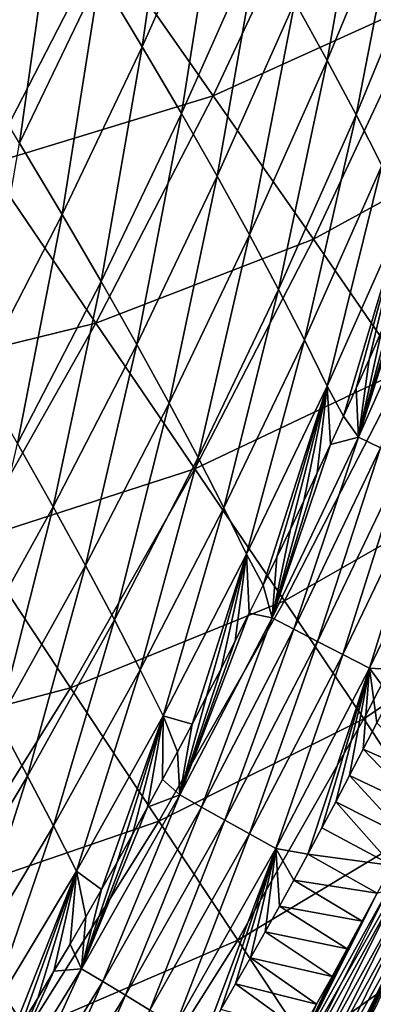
# Model space of a CAD drawing. Header units: millimetres. Extents: x -300 to 300, y -500 to 500.
# Tile 302 of 656: x 226 to 240, y -395 to -358. Entities that reach past the tile are written whole.
import ezdxf

# ---------------------------------------------------------------- set-up
doc = ezdxf.new("R2010")
doc.units = ezdxf.units.MM
doc.header["$LTSCALE"] = 81.481481
for name, color, linetype in [('19', 7, 'CONTINUOUS'), ('21', 7, 'CONTINUOUS'), ('23', 7, 'CONTINUOUS'), ('26', 7, 'CONTINUOUS'), ('32', 7, 'CONTINUOUS')]:
    doc.layers.add(name, color=color, linetype=linetype)

msp = doc.modelspace()

# ---------------------------------------------------------------- linework, layer by layer
at = {"layer": '19', "color": 7, "linetype": 'CONTINUOUS'}
for points in [[(233.796, -360.688, 36.937), (238.027, -351.663, 36.765), (229.639, -354.758, 40.528), (233.796, -360.688, 36.937)], [(233.796, -360.688, 36.937), (241.863, -357.027, 32.959), (238.027, -351.663, 36.765), (233.796, -360.688, 36.937)], [(225.24, -363.297, 40.712), (229.639, -354.758, 40.528), (220.799, -356.789, 44.09), (225.24, -363.297, 40.712)], [(225.24, -363.297, 40.712), (233.796, -360.688, 36.937), (229.639, -354.758, 40.528), (225.24, -363.297, 40.712)], [(237.594, -366.135, 33.118), (241.863, -357.027, 32.959), (233.796, -360.688, 36.937), (237.594, -366.135, 33.118)], [(237.594, -366.135, 33.118), (245.315, -361.912, 28.921), (241.863, -357.027, 32.959), (237.594, -366.135, 33.118)], [(229.346, -369.318, 37.11), (233.796, -360.688, 36.937), (225.24, -363.297, 40.712), (229.346, -369.318, 37.11)], [(229.346, -369.318, 37.11), (237.594, -366.135, 33.118), (233.796, -360.688, 36.937), (229.346, -369.318, 37.11)], [(241.019, -371.085, 29.063), (245.315, -361.912, 28.921), (237.594, -366.135, 33.118), (241.019, -371.085, 29.063)], [(220.623, -371.454, 40.896), (229.346, -369.318, 37.11), (225.24, -363.297, 40.712), (220.623, -371.454, 40.896)], [(233.101, -374.839, 33.277), (237.594, -366.135, 33.118), (229.346, -369.318, 37.11), (233.101, -374.839, 33.277)], [(233.101, -374.839, 33.277), (241.019, -371.085, 29.063), (237.594, -366.135, 33.118), (233.101, -374.839, 33.277)], [(224.671, -377.558, 37.283), (229.346, -369.318, 37.11), (220.623, -371.454, 40.896), (224.671, -377.558, 37.283)], [(224.671, -377.558, 37.283), (233.101, -374.839, 33.277), (229.346, -369.318, 37.11), (224.671, -377.558, 37.283)], [(236.493, -379.847, 29.207), (241.019, -371.085, 29.063), (233.101, -374.839, 33.277), (236.493, -379.847, 29.207)], [(236.493, -379.847, 29.207), (244.055, -375.526, 24.767), (241.019, -371.085, 29.063), (236.493, -379.847, 29.207)], [(228.379, -383.146, 33.437), (233.101, -374.839, 33.277), (224.671, -377.558, 37.283), (228.379, -383.146, 33.437)], [(228.379, -383.146, 33.437), (236.493, -379.847, 29.207), (233.101, -374.839, 33.277), (228.379, -383.146, 33.437)], [(239.508, -384.329, 24.891), (244.055, -375.526, 24.767), (236.493, -379.847, 29.207), (239.508, -384.329, 24.891)], [(239.508, -384.329, 24.891), (246.689, -379.446, 20.221), (244.055, -375.526, 24.767), (239.508, -384.329, 24.891)], [(219.768, -385.415, 37.457), (228.379, -383.146, 33.437), (224.671, -377.558, 37.283), (219.768, -385.415, 37.457)], [(242.132, -388.272, 20.323), (246.689, -379.446, 20.221), (239.508, -384.329, 24.891), (242.132, -388.272, 20.323)], [(231.735, -388.204, 29.351), (236.493, -379.847, 29.207), (228.379, -383.146, 33.437), (231.735, -388.204, 29.351)], [(231.735, -388.204, 29.351), (239.508, -384.329, 24.891), (236.493, -379.847, 29.207), (231.735, -388.204, 29.351)], [(223.425, -391.062, 33.597), (228.379, -383.146, 33.437), (219.768, -385.415, 37.457), (223.425, -391.062, 33.597)], [(223.425, -391.062, 33.597), (231.735, -388.204, 29.351), (228.379, -383.146, 33.437), (223.425, -391.062, 33.597)], [(234.724, -392.721, 25.016), (239.508, -384.329, 24.891), (231.735, -388.204, 29.351), (234.724, -392.721, 25.016)], [(234.724, -392.721, 25.016), (242.132, -388.272, 20.323), (239.508, -384.329, 24.891), (234.724, -392.721, 25.016)], [(226.74, -396.165, 29.495), (231.735, -388.204, 29.351), (223.425, -391.062, 33.597), (226.74, -396.165, 29.495)], [(226.74, -396.165, 29.495), (234.724, -392.721, 25.016), (231.735, -388.204, 29.351), (226.74, -396.165, 29.495)], [(237.334, -396.681, 20.427), (242.132, -388.272, 20.323), (234.724, -392.721, 25.016), (237.334, -396.681, 20.427)], [(237.334, -396.681, 20.427), (244.35, -391.664, 15.496), (242.132, -388.272, 20.323), (237.334, -396.681, 20.427)], [(218.234, -398.595, 33.757), (226.74, -396.165, 29.495), (223.425, -391.062, 33.597), (218.234, -398.595, 33.757)], [(239.551, -400.072, 15.575), (244.35, -391.664, 15.496), (237.334, -396.681, 20.427), (239.551, -400.072, 15.575)], [(239.551, -400.072, 15.575), (246.15, -394.49, 10.403), (244.35, -391.664, 15.496), (239.551, -400.072, 15.575)], [(229.7, -400.708, 25.141), (234.724, -392.721, 25.016), (226.74, -396.165, 29.495), (229.7, -400.708, 25.141)], [(229.7, -400.708, 25.141), (237.334, -396.681, 20.427), (234.724, -392.721, 25.016), (229.7, -400.708, 25.141)], [(241.361, -402.88, 10.453), (246.15, -394.49, 10.403), (239.551, -400.072, 15.575), (241.361, -402.88, 10.453)]]:
    msp.add_3dface(points, dxfattribs=at)
at = {"layer": '21', "color": 7, "linetype": 'CONTINUOUS'}
for points in [[(229.487, -356.139, 22.838), (232.413, -349.574, 22.766), (231.104, -358.828, 21.066), (229.487, -356.139, 22.838)], [(231.104, -358.828, 21.066), (232.413, -349.574, 22.766), (234.036, -352.243, 21.005), (231.104, -358.828, 21.066)], [(224.714, -359.62, 24.666), (225.871, -350.304, 26.293), (227.743, -353.297, 24.582), (224.714, -359.62, 24.666)], [(236.889, -357.131, 17.412), (239.714, -350.289, 17.378), (238.117, -359.349, 15.588), (236.889, -357.131, 17.412)], [(238.117, -359.349, 15.588), (239.714, -350.289, 17.378), (240.944, -352.497, 15.568), (238.117, -359.349, 15.588)], [(231.104, -358.828, 21.066), (234.036, -352.243, 21.005), (232.591, -361.362, 19.269), (231.104, -358.828, 21.066)], [(232.591, -361.362, 19.269), (234.036, -352.243, 21.005), (235.528, -354.762, 19.219), (232.591, -361.362, 19.269)], [(238.117, -359.349, 15.588), (240.944, -352.497, 15.568), (239.217, -361.416, 13.75), (238.117, -359.349, 15.588)], [(239.217, -361.416, 13.75), (240.944, -352.497, 15.568), (242.042, -354.56, 13.744), (239.217, -361.416, 13.75)], [(224.714, -359.62, 24.666), (227.743, -353.297, 24.582), (226.449, -362.483, 22.913), (224.714, -359.62, 24.666)], [(226.449, -362.483, 22.913), (227.743, -353.297, 24.582), (229.487, -356.139, 22.838), (226.449, -362.483, 22.913)], [(232.591, -361.362, 19.269), (235.528, -354.762, 19.219), (233.949, -363.742, 17.45), (232.591, -361.362, 19.269)], [(233.949, -363.742, 17.45), (235.528, -354.762, 19.219), (236.889, -357.131, 17.412), (233.949, -363.742, 17.45)], [(239.217, -361.416, 13.75), (242.042, -354.56, 13.744), (240.192, -363.334, 11.899), (239.217, -361.416, 13.75)], [(226.449, -362.483, 22.913), (229.487, -356.139, 22.838), (228.058, -365.189, 21.131), (226.449, -362.483, 22.913)], [(228.058, -365.189, 21.131), (229.487, -356.139, 22.838), (231.104, -358.828, 21.066), (228.058, -365.189, 21.131)], [(233.949, -363.742, 17.45), (236.889, -357.131, 17.412), (235.176, -365.966, 15.612), (233.949, -363.742, 17.45)], [(235.176, -365.966, 15.612), (236.889, -357.131, 17.412), (238.117, -359.349, 15.588), (235.176, -365.966, 15.612)], [(228.058, -365.189, 21.131), (231.104, -358.828, 21.066), (229.539, -367.737, 19.322), (228.058, -365.189, 21.131)], [(229.539, -367.737, 19.322), (231.104, -358.828, 21.066), (232.591, -361.362, 19.269), (229.539, -367.737, 19.322)], [(235.176, -365.966, 15.612), (238.117, -359.349, 15.588), (236.277, -368.034, 13.76), (235.176, -365.966, 15.612)], [(236.277, -368.034, 13.76), (238.117, -359.349, 15.588), (239.217, -361.416, 13.75), (236.277, -368.034, 13.76)], [(229.539, -367.737, 19.322), (232.591, -361.362, 19.269), (230.894, -370.125, 17.491), (229.539, -367.737, 19.322)], [(230.894, -370.125, 17.491), (232.591, -361.362, 19.269), (233.949, -363.742, 17.45), (230.894, -370.125, 17.491)], [(236.277, -368.034, 13.76), (239.217, -361.416, 13.75), (237.254, -369.949, 11.894), (236.277, -368.034, 13.76)], [(237.254, -369.949, 11.894), (239.217, -361.416, 13.75), (240.192, -363.334, 11.899), (237.254, -369.949, 11.894)], [(224.896, -371.331, 21.198), (226.449, -362.483, 22.913), (228.058, -365.189, 21.131), (224.896, -371.331, 21.198)], [(237.254, -369.949, 11.894), (240.192, -363.334, 11.899), (238.112, -371.711, 10.017), (237.254, -369.949, 11.894)], [(238.112, -371.711, 10.017), (240.192, -363.334, 11.899), (241.046, -365.104, 10.037), (238.112, -371.711, 10.017)], [(230.894, -370.125, 17.491), (233.949, -363.742, 17.45), (232.12, -372.352, 15.641), (230.894, -370.125, 17.491)], [(232.12, -372.352, 15.641), (233.949, -363.742, 17.45), (235.176, -365.966, 15.612), (232.12, -372.352, 15.641)], [(224.896, -371.331, 21.198), (228.058, -365.189, 21.131), (226.371, -373.888, 19.379), (224.896, -371.331, 21.198)], [(226.371, -373.888, 19.379), (228.058, -365.189, 21.131), (229.539, -367.737, 19.322), (226.371, -373.888, 19.379)], [(238.112, -371.711, 10.017), (241.046, -365.104, 10.037), (238.733, -372.851, 8.583), (238.112, -371.711, 10.017)], [(238.733, -372.851, 8.583), (241.046, -365.104, 10.037), (239.222, -371.777, 8.592), (238.733, -372.851, 8.583)], [(239.222, -371.777, 8.592), (241.046, -365.104, 10.037), (239.706, -370.7, 8.601), (239.222, -371.777, 8.592)], [(239.706, -370.7, 8.601), (241.046, -365.104, 10.037), (240.184, -369.622, 8.61), (239.706, -370.7, 8.601)], [(232.12, -372.352, 15.641), (235.176, -365.966, 15.612), (233.22, -374.419, 13.775), (232.12, -372.352, 15.641)], [(233.22, -374.419, 13.775), (235.176, -365.966, 15.612), (236.277, -368.034, 13.76), (233.22, -374.419, 13.775)], [(226.371, -373.888, 19.379), (229.539, -367.737, 19.322), (227.721, -376.282, 17.536), (226.371, -373.888, 19.379)], [(227.721, -376.282, 17.536), (229.539, -367.737, 19.322), (230.894, -370.125, 17.491), (227.721, -376.282, 17.536)], [(233.22, -374.419, 13.775), (236.277, -368.034, 13.76), (234.2, -376.328, 11.895), (233.22, -374.419, 13.775)], [(234.2, -376.328, 11.895), (236.277, -368.034, 13.76), (237.254, -369.949, 11.894), (234.2, -376.328, 11.895)], [(227.721, -376.282, 17.536), (230.894, -370.125, 17.491), (228.945, -378.509, 15.674), (227.721, -376.282, 17.536)], [(228.945, -378.509, 15.674), (230.894, -370.125, 17.491), (232.12, -372.352, 15.641), (228.945, -378.509, 15.674)], [(234.2, -376.328, 11.895), (237.254, -369.949, 11.894), (235.061, -378.079, 10.004), (234.2, -376.328, 11.895)], [(235.061, -378.079, 10.004), (237.254, -369.949, 11.894), (238.112, -371.711, 10.017), (235.061, -378.079, 10.004)], [(235.061, -378.079, 10.004), (238.112, -371.711, 10.017), (235.688, -379.256, 8.532), (235.061, -378.079, 10.004)], [(235.688, -379.256, 8.532), (238.112, -371.711, 10.017), (236.209, -378.193, 8.54), (235.688, -379.256, 8.532)], [(236.209, -378.193, 8.54), (238.112, -371.711, 10.017), (236.725, -377.129, 8.548), (236.209, -378.193, 8.54)], [(236.725, -377.129, 8.548), (238.112, -371.711, 10.017), (237.235, -376.062, 8.557), (236.725, -377.129, 8.548)], [(237.235, -376.062, 8.557), (238.112, -371.711, 10.017), (237.74, -374.994, 8.565), (237.235, -376.062, 8.557)], [(237.74, -374.994, 8.565), (238.112, -371.711, 10.017), (238.239, -373.923, 8.574), (237.74, -374.994, 8.565)], [(238.239, -373.923, 8.574), (238.112, -371.711, 10.017), (238.733, -372.851, 8.583), (238.239, -373.923, 8.574)], [(228.945, -378.509, 15.674), (232.12, -372.352, 15.641), (230.046, -380.572, 13.795), (228.945, -378.509, 15.674)], [(230.046, -380.572, 13.795), (232.12, -372.352, 15.641), (233.22, -374.419, 13.775), (230.046, -380.572, 13.795)], [(224.43, -382.216, 17.586), (226.371, -373.888, 19.379), (227.721, -376.282, 17.536), (224.43, -382.216, 17.586)], [(230.046, -380.572, 13.795), (233.22, -374.419, 13.775), (231.027, -382.473, 11.903), (230.046, -380.572, 13.795)], [(231.027, -382.473, 11.903), (233.22, -374.419, 13.775), (234.2, -376.328, 11.895), (231.027, -382.473, 11.903)], [(224.43, -382.216, 17.586), (227.721, -376.282, 17.536), (225.651, -384.442, 15.712), (224.43, -382.216, 17.586)], [(225.651, -384.442, 15.712), (227.721, -376.282, 17.536), (228.945, -378.509, 15.674), (225.651, -384.442, 15.712)], [(231.027, -382.473, 11.903), (234.2, -376.328, 11.895), (231.892, -384.211, 9.999), (231.027, -382.473, 11.903)], [(231.892, -384.211, 9.999), (234.2, -376.328, 11.895), (235.061, -378.079, 10.004), (231.892, -384.211, 9.999)], [(231.892, -384.211, 9.999), (235.061, -378.079, 10.004), (232.995, -384.535, 8.492), (231.892, -384.211, 9.999)], [(232.995, -384.535, 8.492), (235.061, -378.079, 10.004), (233.545, -383.483, 8.499), (232.995, -384.535, 8.492)], [(233.545, -383.483, 8.499), (235.061, -378.079, 10.004), (234.09, -382.43, 8.507), (233.545, -383.483, 8.499)], [(234.09, -382.43, 8.507), (235.061, -378.079, 10.004), (234.628, -381.374, 8.515), (234.09, -382.43, 8.507)], [(234.628, -381.374, 8.515), (235.061, -378.079, 10.004), (235.161, -380.316, 8.523), (234.628, -381.374, 8.515)], [(235.161, -380.316, 8.523), (235.061, -378.079, 10.004), (235.688, -379.256, 8.532), (235.161, -380.316, 8.523)], [(225.651, -384.442, 15.712), (228.945, -378.509, 15.674), (226.752, -386.498, 13.822), (225.651, -384.442, 15.712)], [(226.752, -386.498, 13.822), (228.945, -378.509, 15.674), (230.046, -380.572, 13.795), (226.752, -386.498, 13.822)], [(226.752, -386.498, 13.822), (230.046, -380.572, 13.795), (227.734, -388.387, 11.917), (226.752, -386.498, 13.822)], [(227.734, -388.387, 11.917), (230.046, -380.572, 13.795), (231.027, -382.473, 11.903), (227.734, -388.387, 11.917)], [(227.734, -388.387, 11.917), (231.027, -382.473, 11.903), (228.603, -390.111, 10.001), (227.734, -388.387, 11.917)], [(228.603, -390.111, 10.001), (231.027, -382.473, 11.903), (231.892, -384.211, 9.999), (228.603, -390.111, 10.001)], [(228.603, -390.111, 10.001), (231.892, -384.211, 9.999), (229.558, -390.8, 8.448), (228.603, -390.111, 10.001)], [(229.558, -390.8, 8.448), (231.892, -384.211, 9.999), (230.147, -389.761, 8.455), (229.558, -390.8, 8.448)], [(230.147, -389.761, 8.455), (231.892, -384.211, 9.999), (230.73, -388.72, 8.462), (230.147, -389.761, 8.455)], [(230.73, -388.72, 8.462), (231.892, -384.211, 9.999), (231.306, -387.677, 8.469), (230.73, -388.72, 8.462)], [(231.306, -387.677, 8.469), (231.892, -384.211, 9.999), (231.875, -386.631, 8.477), (231.306, -387.677, 8.469)], [(231.875, -386.631, 8.477), (231.892, -384.211, 9.999), (232.438, -385.584, 8.484), (231.875, -386.631, 8.477)], [(232.438, -385.584, 8.484), (231.892, -384.211, 9.999), (232.995, -384.535, 8.492), (232.438, -385.584, 8.484)], [(223.336, -392.2, 13.854), (225.651, -384.442, 15.712), (226.752, -386.498, 13.822), (223.336, -392.2, 13.854)], [(223.336, -392.2, 13.854), (226.752, -386.498, 13.822), (224.32, -394.075, 11.939), (223.336, -392.2, 13.854)], [(224.32, -394.075, 11.939), (226.752, -386.498, 13.822), (227.734, -388.387, 11.917), (224.32, -394.075, 11.939)], [(224.32, -394.075, 11.939), (227.734, -388.387, 11.917), (225.192, -395.78, 10.011), (224.32, -394.075, 11.939)], [(225.192, -395.78, 10.011), (227.734, -388.387, 11.917), (228.603, -390.111, 10.001), (225.192, -395.78, 10.011)], [(225.192, -395.78, 10.011), (228.603, -390.111, 10.001), (225.886, -396.974, 8.411), (225.192, -395.78, 10.011)], [(225.886, -396.974, 8.411), (228.603, -390.111, 10.001), (226.514, -395.953, 8.416), (225.886, -396.974, 8.411)], [(226.514, -395.953, 8.416), (228.603, -390.111, 10.001), (227.136, -394.928, 8.422), (226.514, -395.953, 8.416)], [(227.136, -394.928, 8.422), (228.603, -390.111, 10.001), (227.752, -393.9, 8.429), (227.136, -394.928, 8.422)], [(227.752, -393.9, 8.429), (228.603, -390.111, 10.001), (228.361, -392.87, 8.435), (227.752, -393.9, 8.429)], [(228.361, -392.87, 8.435), (228.603, -390.111, 10.001), (228.963, -391.836, 8.442), (228.361, -392.87, 8.435)], [(228.963, -391.836, 8.442), (228.603, -390.111, 10.001), (229.558, -390.8, 8.448), (228.963, -391.836, 8.442)]]:
    msp.add_3dface(points, dxfattribs=at)
at = {"layer": '23', "color": 7, "linetype": 'CONTINUOUS'}
for points in [[(239.485, -385.482, 2.811), (239.997, -384.484, 2.81), (242.223, -386.694, 1.053), (239.485, -385.482, 2.811)], [(238.969, -386.479, 2.812), (239.485, -385.482, 2.811), (241.68, -387.761, 1.052), (238.969, -386.479, 2.812)], [(241.68, -387.761, 1.052), (239.485, -385.482, 2.811), (242.223, -386.694, 1.053), (241.68, -387.761, 1.052)], [(238.447, -387.473, 2.814), (238.969, -386.479, 2.812), (241.132, -388.825, 1.051), (238.447, -387.473, 2.814)], [(241.132, -388.825, 1.051), (238.969, -386.479, 2.812), (241.68, -387.761, 1.052), (241.132, -388.825, 1.051)], [(237.921, -388.465, 2.815), (238.447, -387.473, 2.814), (240.577, -389.886, 1.05), (237.921, -388.465, 2.815)], [(240.577, -389.886, 1.05), (238.447, -387.473, 2.814), (241.132, -388.825, 1.051), (240.577, -389.886, 1.05)], [(237.389, -389.455, 2.816), (237.921, -388.465, 2.815), (240.577, -389.886, 1.05), (237.389, -389.455, 2.816)], [(236.851, -390.443, 2.817), (237.389, -389.455, 2.816), (240.017, -390.944, 1.049), (236.851, -390.443, 2.817)], [(240.017, -390.944, 1.049), (237.389, -389.455, 2.816), (240.577, -389.886, 1.05), (240.017, -390.944, 1.049)], [(236.308, -391.429, 2.818), (236.851, -390.443, 2.817), (239.451, -392, 1.048), (236.308, -391.429, 2.818)], [(239.451, -392, 1.048), (236.851, -390.443, 2.817), (240.017, -390.944, 1.049), (239.451, -392, 1.048)], [(235.76, -392.413, 2.819), (236.308, -391.429, 2.818), (238.88, -393.052, 1.047), (235.76, -392.413, 2.819)], [(238.88, -393.052, 1.047), (236.308, -391.429, 2.818), (239.451, -392, 1.048), (238.88, -393.052, 1.047)], [(235.205, -393.396, 2.82), (235.76, -392.413, 2.819), (238.302, -394.102, 1.046), (235.205, -393.396, 2.82)], [(238.302, -394.102, 1.046), (235.76, -392.413, 2.819), (238.88, -393.052, 1.047), (238.302, -394.102, 1.046)], [(234.645, -394.376, 2.821), (235.205, -393.396, 2.82), (237.718, -395.148, 1.045), (234.645, -394.376, 2.821)], [(237.718, -395.148, 1.045), (235.205, -393.396, 2.82), (238.302, -394.102, 1.046), (237.718, -395.148, 1.045)], [(234.079, -395.354, 2.822), (234.645, -394.376, 2.821), (237.128, -396.19, 1.044), (234.079, -395.354, 2.822)], [(237.128, -396.19, 1.044), (234.645, -394.376, 2.821), (237.718, -395.148, 1.045), (237.128, -396.19, 1.044)]]:
    msp.add_3dface(points, dxfattribs=at)
at = {"layer": '26', "color": 7, "linetype": 'CONTINUOUS'}
for points in [[(241.126, -367.46, 8.629), (241.59, -366.376, 8.638), (239.304, -373.642, 7.445), (241.126, -367.46, 8.629)], [(241.59, -366.376, 8.638), (242.381, -366.675, 7.491), (239.304, -373.642, 7.445), (241.59, -366.376, 8.638)], [(242.381, -366.675, 7.491), (240.146, -374.048, 6.364), (239.304, -373.642, 7.445), (242.381, -366.675, 7.491)], [(240.658, -368.542, 8.619), (241.126, -367.46, 8.629), (239.304, -373.642, 7.445), (240.658, -368.542, 8.619)], [(240.184, -369.622, 8.61), (240.658, -368.542, 8.619), (239.304, -373.642, 7.445), (240.184, -369.622, 8.61)], [(239.706, -370.7, 8.601), (240.184, -369.622, 8.61), (239.304, -373.642, 7.445), (239.706, -370.7, 8.601)], [(239.222, -371.777, 8.592), (239.706, -370.7, 8.601), (239.304, -373.642, 7.445), (239.222, -371.777, 8.592)], [(238.733, -372.851, 8.583), (239.222, -371.777, 8.592), (239.304, -373.642, 7.445), (238.733, -372.851, 8.583)], [(238.239, -373.923, 8.574), (238.733, -372.851, 8.583), (239.304, -373.642, 7.445), (238.239, -373.923, 8.574)], [(238.239, -373.923, 8.574), (239.304, -373.642, 7.445), (236.025, -380.491, 7.401), (238.239, -373.923, 8.574)], [(239.304, -373.642, 7.445), (236.856, -380.922, 6.333), (236.025, -380.491, 7.401), (239.304, -373.642, 7.445)], [(240.146, -374.048, 6.364), (236.856, -380.922, 6.333), (239.304, -373.642, 7.445), (240.146, -374.048, 6.364)], [(237.74, -374.994, 8.565), (238.239, -373.923, 8.574), (236.025, -380.491, 7.401), (237.74, -374.994, 8.565)], [(240.146, -374.048, 6.364), (237.754, -381.388, 5.33), (236.856, -380.922, 6.333), (240.146, -374.048, 6.364)], [(241.057, -374.486, 5.351), (237.754, -381.388, 5.33), (240.146, -374.048, 6.364), (241.057, -374.486, 5.351)], [(241.057, -374.486, 5.351), (238.714, -381.885, 4.403), (237.754, -381.388, 5.33), (241.057, -374.486, 5.351)], [(242.033, -374.954, 4.413), (238.714, -381.885, 4.403), (241.057, -374.486, 5.351), (242.033, -374.954, 4.413)], [(237.235, -376.062, 8.557), (237.74, -374.994, 8.565), (236.025, -380.491, 7.401), (237.235, -376.062, 8.557)], [(242.033, -374.954, 4.413), (239.728, -382.409, 3.557), (238.714, -381.885, 4.403), (242.033, -374.954, 4.413)], [(243.064, -375.448, 3.556), (239.728, -382.409, 3.557), (242.033, -374.954, 4.413), (243.064, -375.448, 3.556)], [(243.064, -375.448, 3.556), (241.004, -382.48, 2.807), (239.728, -382.409, 3.557), (243.064, -375.448, 3.556)], [(236.725, -377.129, 8.548), (237.235, -376.062, 8.557), (236.025, -380.491, 7.401), (236.725, -377.129, 8.548)], [(236.209, -378.193, 8.54), (236.725, -377.129, 8.548), (236.025, -380.491, 7.401), (236.209, -378.193, 8.54)], [(235.688, -379.256, 8.532), (236.209, -378.193, 8.54), (236.025, -380.491, 7.401), (235.688, -379.256, 8.532)], [(235.161, -380.316, 8.523), (235.688, -379.256, 8.532), (236.025, -380.491, 7.401), (235.161, -380.316, 8.523)], [(234.628, -381.374, 8.515), (235.161, -380.316, 8.523), (232.53, -387.215, 7.362), (234.628, -381.374, 8.515)], [(235.161, -380.316, 8.523), (236.025, -380.491, 7.401), (232.53, -387.215, 7.362), (235.161, -380.316, 8.523)], [(236.025, -380.491, 7.401), (233.348, -387.673, 6.304), (232.53, -387.215, 7.362), (236.025, -380.491, 7.401)], [(236.856, -380.922, 6.333), (233.348, -387.673, 6.304), (236.025, -380.491, 7.401), (236.856, -380.922, 6.333)], [(236.856, -380.922, 6.333), (234.231, -388.168, 5.312), (233.348, -387.673, 6.304), (236.856, -380.922, 6.333)], [(237.754, -381.388, 5.33), (234.231, -388.168, 5.312), (236.856, -380.922, 6.333), (237.754, -381.388, 5.33)], [(234.09, -382.43, 8.507), (234.628, -381.374, 8.515), (232.53, -387.215, 7.362), (234.09, -382.43, 8.507)], [(237.754, -381.388, 5.33), (235.173, -388.694, 4.394), (234.231, -388.168, 5.312), (237.754, -381.388, 5.33)], [(238.714, -381.885, 4.403), (235.173, -388.694, 4.394), (237.754, -381.388, 5.33), (238.714, -381.885, 4.403)], [(238.714, -381.885, 4.403), (236.168, -389.25, 3.557), (235.173, -388.694, 4.394), (238.714, -381.885, 4.403)], [(239.728, -382.409, 3.557), (236.168, -389.25, 3.557), (238.714, -381.885, 4.403), (239.728, -382.409, 3.557)], [(233.545, -383.483, 8.499), (234.09, -382.43, 8.507), (232.53, -387.215, 7.362), (233.545, -383.483, 8.499)], [(239.728, -382.409, 3.557), (237.389, -389.455, 2.816), (236.168, -389.25, 3.557), (239.728, -382.409, 3.557)], [(237.921, -388.465, 2.815), (237.389, -389.455, 2.816), (239.728, -382.409, 3.557), (237.921, -388.465, 2.815)], [(238.447, -387.473, 2.814), (237.921, -388.465, 2.815), (239.728, -382.409, 3.557), (238.447, -387.473, 2.814)], [(238.969, -386.479, 2.812), (238.447, -387.473, 2.814), (239.728, -382.409, 3.557), (238.969, -386.479, 2.812)], [(239.485, -385.482, 2.811), (238.969, -386.479, 2.812), (239.728, -382.409, 3.557), (239.485, -385.482, 2.811)], [(239.997, -384.484, 2.81), (239.485, -385.482, 2.811), (239.728, -382.409, 3.557), (239.997, -384.484, 2.81)], [(241.004, -382.48, 2.807), (240.503, -383.483, 2.808), (239.728, -382.409, 3.557), (241.004, -382.48, 2.807)], [(240.503, -383.483, 2.808), (239.997, -384.484, 2.81), (239.728, -382.409, 3.557), (240.503, -383.483, 2.808)], [(232.995, -384.535, 8.492), (233.545, -383.483, 8.499), (232.53, -387.215, 7.362), (232.995, -384.535, 8.492)], [(232.438, -385.584, 8.484), (232.995, -384.535, 8.492), (232.53, -387.215, 7.362), (232.438, -385.584, 8.484)], [(231.875, -386.631, 8.477), (232.438, -385.584, 8.484), (232.53, -387.215, 7.362), (231.875, -386.631, 8.477)], [(231.306, -387.677, 8.469), (231.875, -386.631, 8.477), (232.53, -387.215, 7.362), (231.306, -387.677, 8.469)], [(231.306, -387.677, 8.469), (232.53, -387.215, 7.362), (228.803, -393.806, 7.328), (231.306, -387.677, 8.469)], [(232.53, -387.215, 7.362), (229.604, -394.292, 6.278), (228.803, -393.806, 7.328), (232.53, -387.215, 7.362)], [(233.348, -387.673, 6.304), (229.604, -394.292, 6.278), (232.53, -387.215, 7.362), (233.348, -387.673, 6.304)], [(230.73, -388.72, 8.462), (231.306, -387.677, 8.469), (228.803, -393.806, 7.328), (230.73, -388.72, 8.462)], [(233.348, -387.673, 6.304), (230.47, -394.816, 5.295), (229.604, -394.292, 6.278), (233.348, -387.673, 6.304)], [(234.231, -388.168, 5.312), (230.47, -394.816, 5.295), (233.348, -387.673, 6.304), (234.231, -388.168, 5.312)], [(234.231, -388.168, 5.312), (231.393, -395.375, 4.386), (230.47, -394.816, 5.295), (234.231, -388.168, 5.312)], [(235.173, -388.694, 4.394), (231.393, -395.375, 4.386), (234.231, -388.168, 5.312), (235.173, -388.694, 4.394)], [(230.147, -389.761, 8.455), (230.73, -388.72, 8.462), (228.803, -393.806, 7.328), (230.147, -389.761, 8.455)], [(235.173, -388.694, 4.394), (232.366, -395.963, 3.557), (231.393, -395.375, 4.386), (235.173, -388.694, 4.394)], [(236.168, -389.25, 3.557), (232.366, -395.963, 3.557), (235.173, -388.694, 4.394), (236.168, -389.25, 3.557)], [(236.168, -389.25, 3.557), (233.507, -396.33, 2.823), (232.366, -395.963, 3.557), (236.168, -389.25, 3.557)], [(234.079, -395.354, 2.822), (233.507, -396.33, 2.823), (236.168, -389.25, 3.557), (234.079, -395.354, 2.822)], [(234.645, -394.376, 2.821), (234.079, -395.354, 2.822), (236.168, -389.25, 3.557), (234.645, -394.376, 2.821)], [(235.205, -393.396, 2.82), (234.645, -394.376, 2.821), (236.168, -389.25, 3.557), (235.205, -393.396, 2.82)], [(235.76, -392.413, 2.819), (235.205, -393.396, 2.82), (236.168, -389.25, 3.557), (235.76, -392.413, 2.819)], [(236.308, -391.429, 2.818), (235.76, -392.413, 2.819), (236.168, -389.25, 3.557), (236.308, -391.429, 2.818)], [(237.389, -389.455, 2.816), (236.851, -390.443, 2.817), (236.168, -389.25, 3.557), (237.389, -389.455, 2.816)], [(236.851, -390.443, 2.817), (236.308, -391.429, 2.818), (236.168, -389.25, 3.557), (236.851, -390.443, 2.817)], [(229.558, -390.8, 8.448), (230.147, -389.761, 8.455), (228.803, -393.806, 7.328), (229.558, -390.8, 8.448)], [(228.963, -391.836, 8.442), (229.558, -390.8, 8.448), (228.803, -393.806, 7.328), (228.963, -391.836, 8.442)], [(228.361, -392.87, 8.435), (228.963, -391.836, 8.442), (228.803, -393.806, 7.328), (228.361, -392.87, 8.435)], [(227.752, -393.9, 8.429), (228.361, -392.87, 8.435), (228.803, -393.806, 7.328), (227.752, -393.9, 8.429)], [(227.752, -393.9, 8.429), (228.803, -393.806, 7.328), (224.825, -400.254, 7.3), (227.752, -393.9, 8.429)], [(228.803, -393.806, 7.328), (225.61, -400.77, 6.258), (224.825, -400.254, 7.3), (228.803, -393.806, 7.328)], [(227.136, -394.928, 8.422), (227.752, -393.9, 8.429), (224.825, -400.254, 7.3), (227.136, -394.928, 8.422)], [(229.604, -394.292, 6.278), (225.61, -400.77, 6.258), (228.803, -393.806, 7.328), (229.604, -394.292, 6.278)], [(229.604, -394.292, 6.278), (226.455, -401.325, 5.282), (225.61, -400.77, 6.258), (229.604, -394.292, 6.278)], [(230.47, -394.816, 5.295), (226.455, -401.325, 5.282), (229.604, -394.292, 6.278), (230.47, -394.816, 5.295)], [(230.47, -394.816, 5.295), (227.356, -401.916, 4.379), (226.455, -401.325, 5.282), (230.47, -394.816, 5.295)], [(231.393, -395.375, 4.386), (227.356, -401.916, 4.379), (230.47, -394.816, 5.295), (231.393, -395.375, 4.386)], [(226.514, -395.953, 8.416), (227.136, -394.928, 8.422), (224.825, -400.254, 7.3), (226.514, -395.953, 8.416)]]:
    msp.add_3dface(points, dxfattribs=at)
at = {"layer": '32', "color": 7, "linetype": 'CONTINUOUS'}
for points in [[(236.703, -397.535, 0.884), (240.017, -390.944, 1.049), (240.431, -390.809, 0.889), (236.703, -397.535, 0.884)], [(236.703, -397.535, 0.884), (240.431, -390.809, 0.889), (236.986, -397.699, 0.747), (236.703, -397.535, 0.884)], [(239.451, -392, 1.048), (240.017, -390.944, 1.049), (236.703, -397.535, 0.884), (239.451, -392, 1.048)], [(236.986, -397.699, 0.747), (240.431, -390.809, 0.889), (240.721, -390.964, 0.75), (236.986, -397.699, 0.747)], [(236.986, -397.699, 0.747), (240.721, -390.964, 0.75), (237.279, -397.87, 0.639), (236.986, -397.699, 0.747)], [(237.279, -397.87, 0.639), (240.721, -390.964, 0.75), (241.023, -391.124, 0.641), (237.279, -397.87, 0.639)], [(237.279, -397.87, 0.639), (241.023, -391.124, 0.641), (237.58, -398.044, 0.561), (237.279, -397.87, 0.639)], [(237.58, -398.044, 0.561), (241.023, -391.124, 0.641), (241.331, -391.289, 0.562), (237.58, -398.044, 0.561)], [(237.58, -398.044, 0.561), (241.331, -391.289, 0.562), (237.885, -398.221, 0.515), (237.58, -398.044, 0.561)], [(237.885, -398.221, 0.515), (241.331, -391.289, 0.562), (241.644, -391.455, 0.515), (237.885, -398.221, 0.515)], [(238.229, -398.314, 0.5), (237.885, -398.221, 0.515), (241.644, -391.455, 0.515), (238.229, -398.314, 0.5)], [(238.669, -397.552, 0.5), (238.229, -398.314, 0.5), (241.644, -391.455, 0.515), (238.669, -397.552, 0.5)], [(239.108, -396.783, 0.5), (238.669, -397.552, 0.5), (241.644, -391.455, 0.515), (239.108, -396.783, 0.5)], [(239.546, -396.009, 0.5), (239.108, -396.783, 0.5), (241.644, -391.455, 0.515), (239.546, -396.009, 0.5)], [(239.982, -395.23, 0.5), (239.546, -396.009, 0.5), (241.644, -391.455, 0.515), (239.982, -395.23, 0.5)], [(238.88, -393.052, 1.047), (239.451, -392, 1.048), (236.703, -397.535, 0.884), (238.88, -393.052, 1.047)], [(238.302, -394.102, 1.046), (238.88, -393.052, 1.047), (236.703, -397.535, 0.884), (238.302, -394.102, 1.046)], [(237.718, -395.148, 1.045), (238.302, -394.102, 1.046), (236.703, -397.535, 0.884), (237.718, -395.148, 1.045)], [(237.128, -396.19, 1.044), (237.718, -395.148, 1.045), (236.703, -397.535, 0.884), (237.128, -396.19, 1.044)]]:
    msp.add_3dface(points, dxfattribs=at)

doc.saveas('drawing.dxf')
